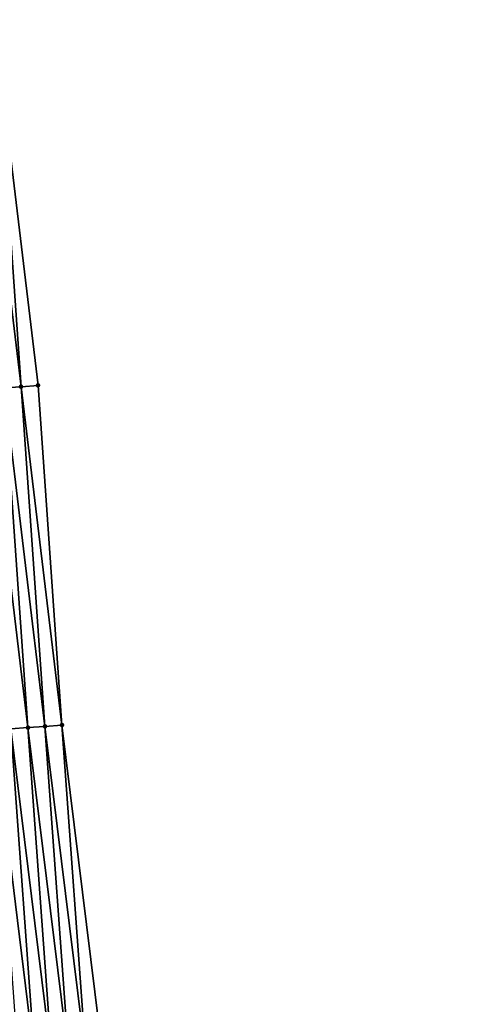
# Model space of a CAD drawing. Header units: feet. Extents: x 2007189 to 2022806, y 818621 to 837694.
# Tile 287 of 656: x 2011418 to 2011444, y 827833 to 827890. Entities that reach past the tile are written whole.
import ezdxf

# ---------------------------------------------------------------- set-up
doc = ezdxf.new("R2010")
doc.units = ezdxf.units.FT
doc.header["$MEASUREMENT"] = 0
doc.layers.add('I-77-MM17-21_SB-Surface-Border', color=7, linetype='Continuous')
doc.layers.add('I-77-MM17-21_SB-Surface-TIN', color=7, linetype='Continuous')
doc.layers.add('Road Shots', color=141, linetype='Continuous', lineweight=100)
doc.layers.add('Road X-Section', color=40, linetype='Continuous', lineweight=13)

msp = doc.modelspace()

# ---------------------------------------------------------------- linework, layer by layer
at = {"layer": 'I-77-MM17-21_SB-Surface-Border', "color": 3, "linetype": 'Continuous', "lineweight": -3}
msp.add_polyline3d([(2011414.554255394, 827948.5394865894, 310.739899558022), (2011414.682612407, 827928.5151821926, 310.6348877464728), (2011414.843438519, 827908.7277827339, 310.5673991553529), (2011416.245883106, 827888.7773809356, 310.4463364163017), (2011418.64584668, 827868.8973776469, 310.2771254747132), (2011420.048297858, 827848.946882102, 310.1724531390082), (2011422.471112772, 827829.3334139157, 310.0210157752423), (2011424.152601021, 827809.4042479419, 309.9823096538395), (2011425.834083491, 827789.4751504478, 309.9215481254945), (2011427.515572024, 827769.5459811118, 309.8839816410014), (2011429.215421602, 827749.8852284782, 309.7961838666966), (2011431.174863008, 827729.9815825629, 309.722194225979), (2011433.134304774, 827710.0779329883, 309.6492331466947), (2011434.098569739, 827690.0761857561, 309.6113424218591), (2011437.063461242, 827670.4518728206, 309.5083658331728), (2011439.211739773, 827650.5676363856, 309.4626476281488), (2011440.365810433, 827630.5759257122, 309.4483416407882), (2011443.508296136, 827610.7991700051, 309.3677215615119)], dxfattribs=at)
at = {"layer": 'I-77-MM17-21_SB-Surface-TIN', "color": 128, "linetype": 'Continuous', "lineweight": -3}
for points in [[(2011417.648330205, 827868.8269434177, 310.3314965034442), (2011416.245883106, 827888.7773809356, 310.4463364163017), (2011415.248365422, 827888.706963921, 310.4976943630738)], [(2011417.648330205, 827868.8269434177, 310.3314965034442), (2011418.64584668, 827868.8973776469, 310.2771254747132), (2011416.245883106, 827888.7773809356, 310.4463364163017)], [(2011416.650813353, 827868.7565145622, 310.3849272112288), (2011417.648330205, 827868.8269434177, 310.3314965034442), (2011415.248365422, 827888.706963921, 310.4976943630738)], [(2011415.653294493, 827868.6861142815, 310.4333577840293), (2011418.053257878, 827848.806113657, 310.263694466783), (2011416.650813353, 827868.7565145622, 310.3849272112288)], [(2011417.0557388, 827848.7357164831, 310.3115813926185), (2011418.053257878, 827848.806113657, 310.263694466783), (2011415.653294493, 827868.6861142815, 310.4333577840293)], [(2011416.650813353, 827868.7565145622, 310.3849272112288), (2011419.050777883, 827848.8764976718, 310.2181101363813), (2011417.648330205, 827868.8269434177, 310.3314965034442)], [(2011416.650813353, 827868.7565145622, 310.3849272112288), (2011418.053257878, 827848.806113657, 310.263694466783), (2011419.050777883, 827848.8764976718, 310.2181101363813)], [(2011417.648330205, 827868.8269434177, 310.3314965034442), (2011420.048297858, 827848.946882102, 310.1724531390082), (2011418.64584668, 827868.8973776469, 310.2771254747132)], [(2011417.648330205, 827868.8269434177, 310.3314965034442), (2011419.050777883, 827848.8764976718, 310.2181101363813), (2011420.048297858, 827848.946882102, 310.1724531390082)], [(2011420.478220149, 827829.1649529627, 310.1216063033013), (2011419.050777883, 827848.8764976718, 310.2181101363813), (2011418.053257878, 827848.806113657, 310.263694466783)], [(2011421.474665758, 827829.2491917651, 310.068626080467), (2011420.048297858, 827848.946882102, 310.1724531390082), (2011419.050777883, 827848.8764976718, 310.2181101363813)], [(2011420.478220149, 827829.1649529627, 310.1216063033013), (2011421.474665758, 827829.2491917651, 310.068626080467), (2011419.050777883, 827848.8764976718, 310.2181101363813)], [(2011421.474665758, 827829.2491917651, 310.068626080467), (2011422.471112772, 827829.3334139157, 310.0210157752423), (2011420.048297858, 827848.946882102, 310.1724531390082)], [(2011416.058220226, 827848.6653121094, 310.3607281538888), (2011418.485328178, 827828.9964842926, 310.2246854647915), (2011417.0557388, 827848.7357164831, 310.3115813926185)], [(2011417.488881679, 827828.9122560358, 310.2742648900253), (2011418.485328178, 827828.9964842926, 310.2246854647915), (2011416.058220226, 827848.6653121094, 310.3607281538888)], [(2011417.0557388, 827848.7357164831, 310.3115813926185), (2011419.481774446, 827829.0807152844, 310.1742240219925), (2011418.053257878, 827848.806113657, 310.263694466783)], [(2011417.0557388, 827848.7357164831, 310.3115813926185), (2011418.485328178, 827828.9964842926, 310.2246854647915), (2011419.481774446, 827829.0807152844, 310.1742240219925)], [(2011419.481774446, 827829.0807152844, 310.1742240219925), (2011420.478220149, 827829.1649529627, 310.1216063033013), (2011418.053257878, 827848.806113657, 310.263694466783)]]:
    msp.add_3dface(points, dxfattribs=at)
at = {"layer": 'Road Shots', "lineweight": 100}
for p in [(2011417.648330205, 827868.8269434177, 310.3314965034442), (2011418.64584668, 827868.8973776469, 310.2771254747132), (2011419.050777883, 827848.8764976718, 310.2181101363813), (2011420.048297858, 827848.946882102, 310.1724531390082), (2011418.053257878, 827848.806113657, 310.263694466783)]:
    msp.add_point(p, dxfattribs=at)
at = {"layer": 'Road X-Section', "extrusion": (-0.07012235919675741, 0.9975219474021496, 0.005728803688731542), "elevation": 684773.7514434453, "flags": 128}
msp.add_lwpolyline([(-2064520.243056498, -3612.716551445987), (-2064519.243056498, -3612.662179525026), (-2064518.243056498, -3612.608747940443), (-2064517.243056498, -3612.560316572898), (-2064516.443353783, -3612.525185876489), (-2064516.243056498, -3612.517615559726), (-2064515.243056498, -3612.483558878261), (-2064514.243056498, -3612.450279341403), (-2064514.05297283, -3612.444777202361), (-2064513.243056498, -3612.421422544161), (-2064512.243056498, -3612.387749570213), (-2064511.243056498, -3612.351295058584), (-2064510.243056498, -3612.312441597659), (-2064509.243056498, -3612.273171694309), (-2064508.243056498, -3612.234771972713), (-2064507.243056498, -3612.197061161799), (-2064506.243056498, -3612.16025927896), (-2064505.243056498, -3612.120066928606), (-2064504.243056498, -3612.081919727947), (-2064503.243056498, -3612.052065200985), (-2064502.696972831, -3612.036285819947), (-2064502.243056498, -3612.022884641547), (-2064501.243056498, -3611.990050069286), (-2064500.243056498, -3611.950264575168), (-2064499.243056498, -3611.907056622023), (-2064498.243056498, -3611.866111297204), (-2064497.243056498, -3611.82908948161), (-2064496.243056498, -3611.792373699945), (-2064495.243056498, -3611.751975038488), (-2064494.243056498, -3611.70941123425), (-2064493.243056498, -3611.667915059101), (-2064492.243056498, -3611.627658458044), (-2064491.243056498, -3611.587762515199), (-2064490.243056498, -3611.551145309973), (-2064489.243056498, -3611.51553346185), (-2064488.243056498, -3611.477679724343), (-2064487.243056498, -3611.43762893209), (-2064486.243056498, -3611.393985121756), (-2064485.243056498, -3611.350278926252), (-2064484.243056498, -3611.307492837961), (-2064483.243056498, -3611.263021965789), (-2064482.243056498, -3611.217422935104), (-2064481.243056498, -3611.174867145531), (-2064480.243056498, -3611.137515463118), (-2064479.453544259, -3611.109538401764), (-2064479.243056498, -3611.102240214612), (-2064478.243056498, -3611.068900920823), (-2064477.243056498, -3611.035541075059), (-2064476.645258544, -3611.014205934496)], dxfattribs=at)
at = {"layer": 'Road X-Section', "extrusion": (-0.07012235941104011, 0.9975219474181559, 0.005728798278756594), "elevation": 684753.7510240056, "flags": 128}
msp.add_lwpolyline([(-2064520.243202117, -3612.702940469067), (-2064519.243202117, -3612.657282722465), (-2064518.243202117, -3612.611697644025), (-2064517.243202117, -3612.563809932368), (-2064516.243202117, -3612.514662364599), (-2064515.871257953, -3612.499215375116), (-2064515.243202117, -3612.475409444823), (-2064514.243202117, -3612.439564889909), (-2064513.243202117, -3612.408522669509), (-2064512.243202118, -3612.374113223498), (-2064511.243202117, -3612.336359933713), (-2064510.243202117, -3612.298535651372), (-2064509.243202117, -3612.260101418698), (-2064508.243202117, -3612.224999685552), (-2064507.243202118, -3612.191946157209), (-2064506.243202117, -3612.157708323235), (-2064505.243202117, -3612.114282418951), (-2064504.243202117, -3612.075424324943), (-2064503.792305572, -3612.06172387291), (-2064503.243202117, -3612.045881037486), (-2064502.243202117, -3612.01334614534), (-2064501.243202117, -3611.978103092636), (-2064500.243202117, -3611.942475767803), (-2064499.243202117, -3611.905593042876), (-2064498.243202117, -3611.868558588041), (-2064497.243202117, -3611.830278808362), (-2064496.243202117, -3611.790744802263), (-2064495.243202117, -3611.748024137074), (-2064494.243202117, -3611.7008820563), (-2064493.243202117, -3611.658748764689), (-2064492.243202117, -3611.622885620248), (-2064491.243202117, -3611.580029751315), (-2064490.243202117, -3611.543511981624), (-2064490.013638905, -3611.536837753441), (-2064489.243202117, -3611.513773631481), (-2064488.243202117, -3611.477510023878), (-2064487.243202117, -3611.440735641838), (-2064486.243202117, -3611.398765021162), (-2064485.243202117, -3611.353721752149), (-2064484.243202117, -3611.312511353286), (-2064483.243202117, -3611.27249816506), (-2064482.243202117, -3611.230674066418), (-2064481.243202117, -3611.192071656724), (-2064480.243202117, -3611.155495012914), (-2064479.243202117, -3611.11733141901), (-2064478.243202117, -3611.078425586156), (-2064477.243202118, -3611.038937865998), (-2064476.332210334, -3611.00472405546)], dxfattribs=at)

doc.saveas('drawing.dxf')
